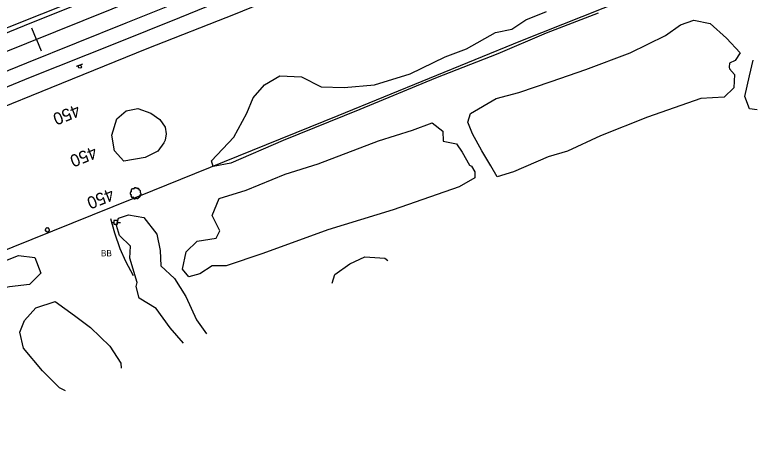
# Model space of a CAD drawing. Extents: x 1901471 to 1963503, y 756461 to 799997.
# Drawn here: x 1934896.7 to 1935377.6, y 774936.3 to 775212.4 of the extents above; entities that cross this region are included whole.
import ezdxf

# ---------------------------------------------------------------- set-up
doc = ezdxf.new("R2010")
doc.units = 0
for name, color, linetype in [('Default', 7, 'Continuous'), ('RD_EX_Bldg', 7, 'Continuous'), ('RD_EX_BldgApp', 7, 'Continuous'), ('RD_EX_Fence_Other', 7, 'Continuous'), ('RD_EX_H2O', 7, 'Continuous'), ('RD_EX_Road', 7, 'Continuous'), ('RD_EX_UT', 7, 'Continuous'), ('RD_EX_VEG', 7, 'Continuous'), ('RD_HC_Cl', 7, 'Continuous'), ('RD_HC_Data_Tic', 7, 'Continuous'), ('RD_HC_TX_Sta50', 7, 'Continuous')]:
    doc.layers.add(name, color=color, linetype=linetype)

# ---------------------------------------------------------------- blocks, each defined once
blk = doc.blocks.new('PP')
at = {"layer": 'RD_EX_UT'}
for p, q in [((2.49, 2.51), (-2.51, 2.51)), ((-2.51, 2.51), (-2.51, -2.49)), ((2.49, -2.49), (2.49, 2.51)), ((-5.94, -0.05), (-2.47, -0.05)), ((-2.51, -2.49), (2.49, -2.49)), ((2.42, -0.05), (6.06, -0.05))]:
    blk.add_line(p, q, dxfattribs=at)
blk = doc.blocks.new('T2')
at = {"layer": 'RD_EX_VEG'}
for points in [[(0.05, 7.21), (-0.25, 7.24), (-0.57, 7.14), (-0.82, 7.04), (-1.05, 6.96), (-1.27, 6.86), (-1.57, 6.69), (-1.8, 6.49), (-1.92, 6.24), (-1.97, 6.01), (-2.02, 5.74), (-2.02, 5.56), (-2.15, 5.54), (-2.3, 5.56), (-2.55, 5.64), (-2.8, 5.64), (-3.05, 5.64), (-3.4, 5.61), (-3.75, 5.61), (-4.02, 5.56), (-4.35, 5.51), (-4.72, 5.39), (-5.07, 5.26), (-5.37, 5.01), (-5.62, 4.54), (-5.75, 4.19), (-5.9, 3.94), (-5.75, 3.49), (-5.57, 3.14), (-5.55, 2.94), (-5.47, 2.52), (-5.37, 2.29), (-5.25, 2.09), (-5.32, 2.07), (-5.7, 2.02), (-6, 1.92), (-6.42, 1.69), (-6.64, 1.47), (-6.74, 1.14), (-6.77, 0.79), (-6.87, 0.59), (-6.94, 0.32), (-6.97, 0.24), (-7.02, -0.08), (-6.92, -0.53), (-6.89, -0.88), (-6.77, -1.11), (-6.62, -1.28), (-6.44, -1.53), (-6.05, -1.76), (-5.72, -1.86), (-5.52, -1.88), (-5.7, -2.38), (-5.75, -2.73), (-5.87, -3.13), (-5.87, -3.21), (-5.92, -3.68), (-5.77, -4.01), (-5.7, -4.38), (-5.52, -4.61), (-5.25, -4.91), (-4.92, -5.13), (-4.42, -5.26), (-4.02, -5.23), (-3.45, -5.06), (-3.2, -4.98), (-3.22, -5.16), (-3.2, -5.53), (-3.2, -5.96), (-3.05, -6.28), (-2.95, -6.56), (-2.8, -6.81), (-2.47, -7.03), (-2.07, -7.11), (-1.65, -7.26), (-1.2, -7.33), (-0.7, -7.36), (-0.1, -7.21), (0.18, -7.08), (0.28, -6.91), (0.48, -6.53), (0.43, -6.31), (0.45, -5.71), (0.55, -5.88), (0.73, -6.23), (1.23, -6.53), (1.63, -6.71), (2.1, -6.86), (2.4, -6.93), (2.88, -6.86), (3.25, -6.78), (3.63, -6.66), (3.93, -6.38), (4.1, -6.11), (4.15, -5.83), (4.23, -5.46), (4.28, -5.28)], [(4.28, -5.28), (4.2, -5.11), (4.15, -4.86), (4.23, -4.88), (4.4, -4.93), (4.68, -5.06), (4.9, -5.13), (5.23, -5.11), (5.5, -5.01), (5.95, -4.73), (6.22, -4.26), (6.5, -3.86), (6.57, -3.53), (6.52, -3.31), (6.5, -2.81), (6.3, -2.56), (6.25, -2.43), (6.15, -2.03), (6.22, -1.98), (6.5, -1.93), (6.87, -1.81), (7.15, -1.68), (7.37, -1.51), (7.45, -1.28), (7.42, -0.88), (7.47, -0.48), (7.4, -0.33), (7.3, -0.18), (7.22, 0.02), (7.07, 0.17), (6.97, 0.32), (6.87, 0.42), (6.75, 0.57), (6.57, 0.69), (6.42, 0.74), (6.37, 0.89), (6.52, 1.09), (6.57, 1.19), (6.6, 1.42), (6.82, 1.77), (6.87, 2.17), (6.82, 2.59), (6.77, 2.87), (6.62, 3.14), (6.42, 3.39), (6.3, 3.56), (6.12, 3.69), (5.8, 3.81), (5.55, 3.86), (5.2, 3.86), (5, 3.91), (5.03, 3.96), (5.03, 4.11), (5.03, 4.39), (4.95, 4.84), (4.8, 5.34), (4.8, 5.36), (4.7, 5.61), (4.48, 5.81), (4.3, 5.91), (4.1, 6.04), (3.85, 6.06), (3.55, 6.06), (3.28, 6.01), (3.08, 5.91), (2.9, 5.79), (2.83, 5.94), (2.73, 6.24), (2.68, 6.39), (2.53, 6.56), (2.3, 6.76), (1.85, 6.89), (1.23, 6.81), (0.93, 6.61), (0.78, 6.44), (0.73, 6.56), (0.53, 6.76), (0.43, 6.94), (0.25, 7.06), (0.1, 7.16), (0, 7.21)]]:
    blk.add_spline(points, degree=3, dxfattribs=at)
blk = doc.blocks.new('SB2')
at = {"layer": 'RD_EX_VEG'}
for centre, radius, start, end in [((-1.56, -0.16), 1.26, 96.45179, 294.73401), ((-0.72, 1.55), 1.08, 34.97629, 204.75602), ((1.05, 1.7), 0.995, 308.76261, 152.04674), ((1.84, -0.28), 1.22, 256.56668, 98.10463), ((0.25, -1.6), 1.32, 166.88266, 5.75893)]:
    blk.add_arc(centre, radius, start, end, dxfattribs=at)
blk = doc.blocks.new('SIGN')
at = {"layer": 'RD_EX_BldgApp'}
blk.add_line((-4.52, -2.02), (4.48, -2.02), dxfattribs=at)
blk.add_circle((0, 0), 2, dxfattribs=at)

msp = doc.modelspace()

# ---------------------------------------------------------------- linework, layer by layer
at = {"layer": 'RD_EX_Bldg'}
msp.add_lwpolyline([(1934959.07, 775079.51), (1934961.67, 775070.21), (1934965.18, 775060.08), (1934968.84, 775051.72), (1934973.85, 775042.4)], dxfattribs=at)
at = {"layer": 'RD_EX_Fence_Other'}
msp.add_lwpolyline([(1936161.34, 775573.05), (1936066.47, 775534.52), (1935952.77, 775489.79), (1935677.39, 775377.42), (1935361.13, 775248.91), (1935226.53, 775195.22), (1935107.41, 775146.45), (1934986.44, 775097.64), (1934881.72, 775055.49), (1934702.55, 774982.89), (1934601.62, 774941.87), (1934486.97, 774895.64), (1934331.65, 774833.79), (1934196.15, 774778), (1934078.48, 774729.46), (1933953.88, 774679.85), (1933978.08, 774618.49), (1933991.58, 774585.83)], dxfattribs=at)
at = {"layer": 'RD_EX_H2O'}
msp.add_lwpolyline([(1934832.37, 775129.17), (1934874.77, 775146.62), (1934927.45, 775167.84), (1934983.12, 775190.44), (1935040.61, 775213.03), (1935097.69, 775236.41), (1935157.41, 775260.17), (1935215.44, 775284.27), (1935280.54, 775309.69), (1935324.68, 775324.88), (1935369.28, 775342.85), (1935401.31, 775357.08)], dxfattribs=at)
at = {"layer": 'RD_EX_Road'}
for points in [[(1935387.54, 775403.69), (1935333.5, 775382.03), (1935303.58, 775370), (1935243.07, 775345.74), (1935187.77, 775323.53), (1935125.04, 775298.26), (1935072.23, 775276.47), (1935017.81, 775254.85), (1934965.02, 775233.27), (1934914.18, 775212.86), (1934870.26, 775195.45), (1934819.33, 775174.54), (1934770.21, 775155.06), (1934728.32, 775137.81), (1934683.96, 775119.86), (1934644.37, 775103.95)], [(1934835.86, 775178.1), (1934903.07, 775205.41), (1934974.68, 775234.3), (1935038.28, 775259.99), (1935107.83, 775288.13), (1935173.1, 775314.48), (1935241.8, 775342.28), (1935304.83, 775367.57), (1935350.72, 775386.11), (1935401.72, 775406.78)], [(1935381.48, 775362.94), (1935316.68, 775336.76), (1935269.21, 775317.86), (1935221.07, 775298.23), (1935175.86, 775280.14), (1935130.27, 775261.86), (1935085.43, 775243.71), (1935040.43, 775225.45), (1935004.16, 775210.5), (1934961.97, 775193.5), (1934906.73, 775171.43), (1934864.87, 775154.31)], [(1935313.4, 775345.87), (1935266.36, 775327.01), (1935202, 775301.06), (1935141.58, 775276.68), (1935089.83, 775255.8), (1935032.16, 775232.46), (1934969.08, 775206.92), (1934904.44, 775180.81), (1934843.26, 775156.07), (1934787.29, 775133.52), (1934734.75, 775112.25), (1934661.49, 775082.52), (1934598.14, 775056.91), (1934531.39, 775029.93), (1934463.12, 775002.18), (1934411, 774981.26), (1934355.51, 774958.87), (1934299.5, 774936.08), (1934243.55, 774913.57), (1934186.28, 774890.18), (1934134.31, 774869.32), (1934088.54, 774850.78), (1934030.43, 774827.28), (1933961.39, 774799.31)]]:
    msp.add_lwpolyline(points, dxfattribs=at)
at = {"layer": 'RD_EX_VEG'}
for points in [[(1935277.18, 775213.39), (1935243.11, 775200.48), (1935211.67, 775186.87), (1935170.99, 775171.06), (1935121.71, 775150.56), (1935071.8, 775130.4), (1935037.58, 775115.72), (1935026.06, 775113.46), (1935024.91, 775117.13), (1935039.59, 775132.67), (1935048.05, 775148.28), (1935052.17, 775158.28), (1935059.64, 775166.65), (1935069.57, 775172.55), (1935083.61, 775171.89), (1935096.47, 775165.47), (1935111.53, 775164.96), (1935131.28, 775166.81), (1935154.59, 775173.92), (1935177.28, 775184.94), (1935191.36, 775190.18), (1935210.22, 775200.76), (1935220.93, 775203.13), (1935230.05, 775209.14), (1935243.32, 775214.48)], [(1935380.71, 775150.41), (1935375.72, 775151.11), (1935372.79, 775159.19), (1935375.73, 775172.58), (1935378.13, 775182.88)], [(1935006.77, 774998.37), (1934998.13, 775008.27), (1934988.97, 775020.87), (1934977.85, 775027.75), (1934975.86, 775035.3), (1934976.56, 775037.92), (1934971.85, 775053.79), (1934972.13, 775061.64), (1934964.96, 775068.47), (1934963.08, 775075.06), (1934964.3, 775079.85), (1934970.94, 775081.98), (1934980.9, 775080.24), (1934989.32, 775069.48), (1934991.63, 775058.74), (1934991.89, 775048.81), (1935000.81, 775040.43), (1935008.29, 775028.64), (1935015.19, 775013.42), (1935021.73, 775004.41)], [(1935103.63, 775037.49), (1935105.49, 775043.03), (1935115.23, 775050.08), (1935124.97, 775054.65), (1935138.05, 775053.73), (1935139.9, 775052.14)], [(1934929.78, 774967.31), (1934925.81, 774969.25), (1934914.89, 774980.24), (1934902.43, 774995.1), (1934900.07, 775005.43), (1934902.99, 775013.05), (1934910.46, 775021.41), (1934923.15, 775025.43), (1934935.75, 775016.42), (1934946.12, 775008.44), (1934958.82, 774996.38), (1934965.86, 774985.25), (1934966.1, 774981.94)]]:
    msp.add_lwpolyline(points, dxfattribs=at)
for points in [[(1935362.84, 775177.27), (1935366.01, 775173.4), (1935365.66, 775164.83), (1935359.26, 775158.63), (1935344.1, 775157.78), (1935309.18, 775145.58), (1935278.67, 775133.38), (1935257.15, 775123.41), (1935244.6, 775119.77), (1935221.87, 775110.09), (1935211.21, 775106.74), (1935207.07, 775113.89), (1935201.36, 775123.75), (1935195.23, 775134.74), (1935192.07, 775142.48), (1935193.97, 775148.03), (1935210.54, 775157.83), (1935225.36, 775161.77), (1935246.57, 775168.9), (1935269.16, 775176.78), (1935298.08, 775187.52), (1935321, 775198.87), (1935330.87, 775205.82), (1935339.49, 775208.9), (1935350.05, 775206.65), (1935360.83, 775197.22), (1935369.78, 775187.55), (1935366.45, 775182.61), (1935362.69, 775180.96), (1935362.46, 775178.15)], [(1934993.83, 775128.9), (1934990.06, 775123.38), (1934981.75, 775119.43), (1934967.86, 775116.9), (1934961.8, 775123.68), (1934959.92, 775133.98), (1934963.18, 775144.53), (1934969.4, 775149.73), (1934977.03, 775151.37), (1934985.37, 775148.22), (1934991.37, 775144.04), (1934994.73, 775139.18), (1934995.53, 775134.89), (1934994.74, 775130.69)], [(1935194.53, 775113.68), (1935196.79, 775110.11), (1935196.75, 775106.15), (1935186.5, 775100.27), (1935143.41, 775085.19), (1935100.76, 775072.3), (1935058.38, 775056.84), (1935034.67, 775048.69), (1935025.36, 775048.79), (1935017.36, 775043.58), (1935010.12, 775041.65), (1935006.1, 775046.61), (1935008.41, 775057.9), (1935015.67, 775064.79), (1935027.98, 775066.86), (1935030.54, 775071.61), (1935025.43, 775081.51), (1935030.08, 775092.59), (1935047.51, 775097.97), (1935073.08, 775108.4), (1935094.53, 775115.17), (1935133.91, 775130.25), (1935156.16, 775137.14), (1935168.8, 775141.98), (1935175.79, 775136.62), (1935176.05, 775130.01), (1935184.65, 775128.21), (1935188.4, 775122.82), (1935193.3, 775114.46)], [(1934840.29, 775010.39), (1934835.95, 775005.32), (1934793.92, 774986.76), (1934781.09, 774985), (1934772.06, 774984.99), (1934767.03, 774983.4), (1934760.04, 774980.65), (1934749.98, 774982.81), (1934748.35, 774986.19), (1934753.17, 774992.64), (1934775.45, 775003.71), (1934840.36, 775029.82), (1934848.26, 775029.8), (1934867.65, 775039.14), (1934885.29, 775050.04), (1934899.23, 775055.52), (1934909.81, 775054.13), (1934913.66, 775043.91), (1934906.44, 775036.58), (1934893.4, 775035.12), (1934876.06, 775031.31), (1934851.19, 775021.58), (1934845.17, 775017.16), (1934840.83, 775011.01)]]:
    msp.add_lwpolyline(points, close=True, dxfattribs=at)
at = {"layer": 'RD_HC_Cl'}
msp.add_line((1938563.17, 776672.89), (1929646.86, 773068.07), dxfattribs=at)
at = {"layer": 'RD_HC_Data_Tic'}
for q in [(1934907.96, 775203.74), (1934913.96, 775188.91)]:
    msp.add_line((1934910.96, 775196.32), q, dxfattribs=at)

# ---------------------------------------------------------------- block references
at = {"layer": 'Default', "xscale": 0.5039370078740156, "yscale": 0.5039370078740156}
msp.add_blockref('PP', (1934962.51, 775077.07), dxfattribs=at)
at = {"layer": 'RD_EX_Bldg', "xscale": 0.5039370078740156, "yscale": 0.5039370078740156, "rotation": -159.503121}
msp.add_blockref('SIGN', (1934939.2, 775178.54), dxfattribs=at)
at = {"layer": 'RD_EX_VEG'}
for name, p, xscale, yscale in [('T2', (1934975.41, 775096.07), 0.4921259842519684, 0.4921259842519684), ('SB2', (1934917.9, 775072.12), 0.5019685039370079, 0.5019685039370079)]:
    msp.add_blockref(name, p, dxfattribs=dict(at, xscale=xscale, yscale=yscale))

# ---------------------------------------------------------------- texts
at = {"layer": 'RD_EX_Road'}
msp.add_text('BB', height=4, dxfattribs=at).set_placement((1934952.94, 775054.96))
at = {"layer": 'RD_HC_TX_Sta50'}
for rotation, p in [(202.0132, (1934937.41, 775154.21)), (202.0142, (1934948.47, 775126.86)), (202.0132, (1934959.54, 775099.47))]:
    msp.add_text('450', height=8, rotation=rotation, dxfattribs=at).set_placement(p)

doc.saveas('drawing.dxf')
